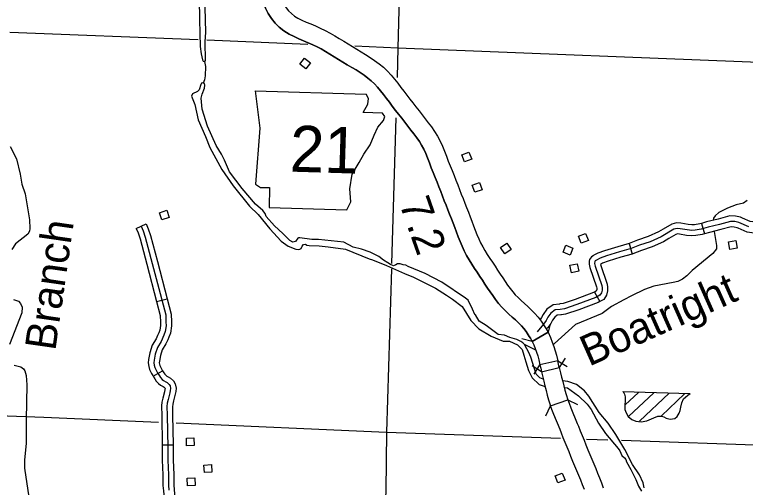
# Model space of a CAD drawing. Extents: x 653372 to 905732, y 627442 to 787275.
# Drawn here: x 848928 to 858942, y 644944 to 651420 of the extents above; entities that cross this region are included whole.
import ezdxf

# ---------------------------------------------------------------- set-up
doc = ezdxf.new("R2010")
doc.units = 0
for name, color, linetype in [('Level 10', 7, 'Continuous'), ('Level 21', 7, 'Continuous'), ('Level 35', 7, 'Continuous'), ('Level 37', 7, 'Continuous'), ('Level 45', 7, 'Continuous'), ('Level 48', 7, 'Continuous'), ('Level 5', 7, 'Continuous'), ('Level 56', 7, 'Continuous'), ('Level 57', 7, 'Continuous')]:
    doc.layers.add(name, color=color, linetype=linetype)

msp = doc.modelspace()

# ---------------------------------------------------------------- linework, layer by layer
at = {"layer": 'Level 10'}
for points in [[(852713, 652097), (852555, 652290), (852505, 652239), (852457, 652181), (852416, 652117), (852381, 652049), (852354, 651977), (852334, 651902), (852322, 651825), (852319, 651746), (852326, 651667), (852341, 651589), (852367, 651511), (852402, 651437), (852446, 651368), (852497, 651304), (852555, 651249), (852619, 651196), (852690, 651154), (852757, 651120), (852823, 651090), (852888, 651062), (852952, 651035)], [(852952, 651035), (852888, 651062), (852823, 651090), (852757, 651120), (852690, 651154), (852619, 651196), (852555, 651249), (852497, 651304), (852446, 651368), (852402, 651437), (852367, 651511), (852341, 651589), (852326, 651667), (852319, 651746), (852322, 651825), (852334, 651902), (852354, 651977), (852381, 652049), (852416, 652117), (852457, 652181), (852505, 652239), (852555, 652290), (852713, 652097)], [(852713, 652097), (852660, 652034), (852633, 651992), (852610, 651947), (852592, 651900), (852579, 651851), (852571, 651802), (852570, 651752), (852574, 651702), (852584, 651652), (852599, 651604), (852621, 651558), (852649, 651514), (852682, 651473), (852722, 651435), (852762, 651401), (852810, 651374), (852865, 651345), (852924, 651318), (852986, 651292), (853049, 651265)], [(852713, 652097), (852660, 652034), (852633, 651992), (852610, 651947), (852592, 651900), (852579, 651851), (852571, 651802), (852570, 651752), (852574, 651702), (852584, 651652), (852599, 651604), (852621, 651558), (852649, 651514), (852682, 651473), (852722, 651435), (852762, 651401), (852810, 651374), (852865, 651345), (852924, 651318), (852986, 651292), (853049, 651265)], [(853049, 651265), (853117, 651236), (853184, 651204), (853251, 651168), (853315, 651131), (853376, 651094), (853437, 651057), (853497, 651020), (853557, 650984), (853616, 650948), (853676, 650912), (853737, 650874), (853799, 650835), (853861, 650793), (853922, 650748), (853981, 650699), (854036, 650646), (854087, 650591), (854134, 650536), (854179, 650480), (854221, 650424), (854262, 650370), (854303, 650315), (854343, 650263), (854384, 650212), (854428, 650156), (854471, 650101), (854513, 650046), (854555, 649993), (854597, 649938), (854640, 649881), (854683, 649820), (854723, 649755), (854758, 649688), (854790, 649618), (854818, 649549), (854844, 649482), (854871, 649415), (854897, 649349), (854923, 649283), (854950, 649217), (854975, 649152), (855000, 649087), (855025, 649024), (855049, 648962), (855073, 648901), (855098, 648839), (855122, 648777), (855147, 648714), (855170, 648652), (855193, 648590), (855217, 648529), (855240, 648468), (855264, 648408), (855288, 648350), (855314, 648294), (855342, 648240), (855372, 648188), (855405, 648135), (855440, 648081), (855476, 648027), (855512, 647973), (855547, 647919), (855582, 647866), (855616, 647815), (855651, 647764), (855684, 647715), (855718, 647668), (855753, 647624), (855789, 647582), (855828, 647543), (855870, 647503), (855916, 647462), (855961, 647420), (856008, 647376), (856054, 647330), (856100, 647278), (856142, 647223), (856194, 647143), (856211, 647115), (856237, 647072)], [(853049, 651265), (853117, 651236), (853184, 651204), (853251, 651168), (853315, 651131), (853376, 651094), (853437, 651057), (853497, 651020), (853557, 650984), (853616, 650948), (853676, 650912), (853737, 650874), (853799, 650835), (853861, 650793), (853922, 650748), (853981, 650699), (854036, 650646), (854087, 650591), (854134, 650536), (854179, 650480), (854221, 650424), (854262, 650370), (854303, 650315), (854343, 650263), (854384, 650212), (854428, 650156), (854471, 650101), (854513, 650046), (854555, 649993), (854597, 649938), (854640, 649881), (854683, 649820), (854723, 649755), (854758, 649688), (854790, 649618), (854818, 649549), (854844, 649482), (854871, 649415), (854897, 649349), (854923, 649283), (854950, 649217), (854975, 649152), (855000, 649087), (855025, 649024), (855049, 648962), (855073, 648901), (855098, 648839), (855122, 648777), (855147, 648714), (855170, 648652), (855193, 648590), (855217, 648529), (855240, 648468), (855264, 648408), (855288, 648350), (855314, 648294), (855342, 648240), (855372, 648188), (855405, 648135), (855440, 648081), (855476, 648027), (855512, 647973), (855547, 647919), (855582, 647866), (855616, 647815), (855651, 647764), (855684, 647715), (855718, 647668), (855753, 647624), (855789, 647582), (855828, 647543), (855870, 647503), (855916, 647462), (855961, 647420), (856008, 647376), (856054, 647330), (856100, 647278), (856142, 647223), (856194, 647143), (856211, 647115), (856237, 647072)], [(852952, 651035), (853013, 651008), (853072, 650980), (853129, 650950), (853188, 650916), (853247, 650880), (853307, 650844), (853366, 650807), (853426, 650770), (853487, 650734), (853547, 650698), (853606, 650662), (853662, 650626), (853716, 650590), (853767, 650552), (853814, 650513), (853858, 650470), (853900, 650425), (853942, 650377), (853982, 650327), (854022, 650273), (854063, 650220), (854103, 650166), (854145, 650109), (854189, 650055), (854232, 650001), (854273, 649949), (854314, 649894), (854357, 649839), (854399, 649786), (854438, 649733), (854474, 649683), (854505, 649631), (854534, 649577), (854561, 649519), (854586, 649457), (854612, 649391), (854638, 649323), (854665, 649256), (854691, 649190), (854717, 649125), (854742, 649061), (854767, 648997), (854792, 648934), (854816, 648871), (854841, 648808), (854866, 648747), (854889, 648686), (854913, 648625), (854936, 648563), (854960, 648502), (854983, 648439), (855007, 648377), (855032, 648314), (855059, 648250), (855089, 648185), (855122, 648121), (855158, 648059), (855195, 648000), (855231, 647944), (855267, 647890), (855303, 647835), (855338, 647781), (855373, 647728), (855409, 647675), (855444, 647623), (855480, 647571), (855519, 647517), (855560, 647464), (855605, 647412), (855653, 647363), (855701, 647319), (855747, 647278), (855791, 647237), (855833, 647197), (855872, 647158), (855907, 647119), (855938, 647079), (855981, 647011), (855996, 646986), (856022, 646944), (856237, 647072)], [(856237, 647072), (856022, 646944), (855996, 646986), (855981, 647011), (855938, 647079), (855907, 647119), (855872, 647158), (855833, 647197), (855791, 647237), (855747, 647278), (855701, 647319), (855653, 647363), (855605, 647412), (855560, 647464), (855519, 647517), (855480, 647571), (855444, 647623), (855409, 647675), (855373, 647728), (855338, 647781), (855303, 647835), (855267, 647890), (855231, 647944), (855195, 648000), (855158, 648059), (855122, 648121), (855089, 648185), (855059, 648250), (855032, 648314), (855007, 648377), (854983, 648439), (854960, 648502), (854936, 648563), (854913, 648625), (854889, 648686), (854866, 648747), (854841, 648808), (854816, 648871), (854792, 648934), (854767, 648997), (854742, 649061), (854717, 649125), (854691, 649190), (854665, 649256), (854638, 649323), (854612, 649391), (854586, 649457), (854561, 649519), (854534, 649577), (854505, 649631), (854474, 649683), (854438, 649733), (854399, 649786), (854357, 649839), (854314, 649894), (854273, 649949), (854232, 650001), (854189, 650055), (854145, 650109), (854103, 650166), (854063, 650220), (854022, 650273), (853982, 650327), (853942, 650377), (853900, 650425), (853858, 650470), (853814, 650513), (853767, 650552), (853716, 650590), (853662, 650626), (853606, 650662), (853547, 650698), (853487, 650734), (853426, 650770), (853366, 650807), (853307, 650844), (853247, 650880), (853188, 650916), (853129, 650950), (853072, 650980), (853013, 651008), (852952, 651035)], [(856237, 647072), (856273, 646995), (856296, 646935), (856318, 646875), (856337, 646814), (856353, 646753), (856371, 646679)], [(856022, 646944), (856042, 646898), (856062, 646847), (856081, 646796), (856097, 646744), (856111, 646692), (856127, 646623)], [(856371, 646679), (856127, 646623), (856138, 646576), (856149, 646529)], [(856149, 646529), (856392, 646586), (856382, 646632), (856371, 646679)], [(856149, 646529), (856166, 646456), (856180, 646397), (856194, 646336), (856210, 646273), (856226, 646209), (856245, 646143), (856272, 646059), (856268, 646071)], [(856392, 646586), (856410, 646513), (856424, 646454), (856438, 646394), (856452, 646333), (856468, 646274), (856484, 646215), (856508, 646144)], [(856402, 645735), (856316, 645944), (856290, 646009), (856272, 646059), (856508, 646144)], [(856508, 646144), (856525, 646097), (856548, 646036), (856637, 645820)], [(856637, 645820), (856653, 645783), (856679, 645718), (856705, 645653), (856731, 645589), (856757, 645525), (856783, 645460), (856810, 645396), (856837, 645332), (856864, 645267), (856891, 645202), (856917, 645137), (856943, 645073), (856969, 645007), (856995, 644938)], [(856736, 644917), (856711, 644980), (856685, 645044), (856659, 645108), (856633, 645172), (856606, 645235), (856579, 645300), (856552, 645365), (856526, 645430), (856499, 645495), (856473, 645560), (856447, 645625), (856421, 645689), (856402, 645735)]]:
    msp.add_lwpolyline(points, dxfattribs=at)
at = {"layer": 'Level 21'}
for p, q in [((852225, 650376), (852286, 649867)), ((853779, 650271), (853746, 650330)), ((853768, 650195), (853779, 650271)), ((853706, 650078), (853768, 650195)), ((853968, 650070), (853706, 650078)), ((854000, 650027), (853968, 650070)), ((853982, 649968), (854000, 650027)), ((853903, 649878), (853982, 649968)), ((852286, 649867), (852229, 649098)), ((853857, 649769), (853903, 649878)), ((853802, 649635), (853857, 649769)), ((853714, 649511), (853802, 649635)), ((853651, 649394), (853714, 649511)), ((853553, 649236), (853651, 649394)), ((853522, 649034), (853553, 649236)), ((852229, 649098), (852296, 649054)), ((852296, 649054), (852422, 649050)), ((852422, 649050), (852414, 648780)), ((853534, 648856), (853522, 649034)), ((853480, 648748), (853534, 648856)), ((852414, 648780), (853480, 648748))]:
    msp.add_line(p, q, dxfattribs=at)
msp.add_lwpolyline([(852225, 650376), (853746, 650330)], dxfattribs=at)
at = {"layer": 'Level 35'}
for points in [[(851383, 652108), (851368, 652107), (851372, 652074), (851436, 651933), (851449, 651857), (851459, 651641), (851460, 651350), (851471, 650983), (851485, 650883), (851501, 650803), (851513, 650781), (851533, 650776), (851543, 650791), (851539, 651047), (851548, 651178), (851541, 651520), (851523, 651870), (851496, 651963), (851456, 652057), (851434, 652086), (851413, 652102), (851395, 652111), (851383, 652108)], [(851529, 650776), (851542, 650708), (851541, 650583), (851530, 650526), (851513, 650480)], [(851513, 650480), (851498, 650486), (851488, 650480), (851478, 650465), (851458, 650390), (851433, 650365), (851367, 650334), (851352, 650305), (851399, 650191), (851444, 649981), (851545, 649750), (851605, 649599), (851767, 649298), (851923, 649075), (852148, 648798), (852264, 648680), (852423, 648485), (852581, 648319), (852676, 648250), (852780, 648207), (852814, 648204), (852838, 648207), (852855, 648216), (852866, 648248), (852885, 648273), (852912, 648275), (852932, 648264), (852963, 648256), (853100, 648255), (853224, 648241), (853460, 648206), (853787, 648076), (853830, 648059)], [(854288, 647989), (854253, 647994), (854211, 648005), (854173, 648005), (854154, 647991), (854120, 647979), (854080, 647998), (854041, 648020), (853981, 648056), (853920, 648106), (853798, 648166), (853683, 648206), (853568, 648234), (853440, 648304), (853092, 648339), (853001, 648341), (852838, 648364), (852820, 648364), (852809, 648358), (852779, 648312), (852742, 648304), (852701, 648324), (852603, 648423), (852487, 648526), (852375, 648653), (852360, 648697), (852330, 648737), (852231, 648825), (852046, 649038), (851873, 649268), (851806, 649428), (851765, 649511), (851691, 649626), (851572, 649891), (851499, 650125), (851486, 650274), (851498, 650332), (851530, 650413), (851534, 650455), (851530, 650475), (851513, 650480)], [(848867, 649615), (848953, 649447), (849004, 649237), (849029, 649099), (849071, 648967), (849131, 648607), (849138, 648492), (849132, 648453), (849108, 648413), (848942, 648279), (848891, 648205)], [(858968, 648874), (858918, 648836), (858815, 648815), (858698, 648770), (858579, 648710), (858529, 648666), (858506, 648633), (858500, 648603)], [(858512, 648451), (858547, 648258), (858544, 648214), (858496, 648149), (858211, 647914), (858138, 647842), (858080, 647795), (858016, 647763), (857954, 647749), (857689, 647702), (857560, 647657), (857379, 647570), (857274, 647512), (857108, 647423), (856977, 647326), (856615, 647176), (856325, 646915), (856310, 646897)], [(853830, 648059), (854023, 647982), (854270, 647873), (854396, 647823), (854697, 647671), (854847, 647578), (854927, 647521), (855061, 647420), (855181, 647232)], [(855234, 647314), (855201, 647386), (855143, 647510), (855108, 647538), (854780, 647754), (854552, 647875), (854320, 647971), (854288, 647989)], [(848912, 647520), (848983, 647497), (849008, 647464), (849030, 647411), (849026, 647335), (848859, 646903)], [(856173, 646426), (856123, 646444), (856075, 646497), (856004, 646727), (855973, 646792), (855947, 646844), (855913, 646903), (855891, 646925), (855863, 646943), (855809, 646970), (855715, 646999), (855641, 647027), (855552, 647038), (855389, 647162), (855293, 647219), (855243, 647306), (855234, 647314)], [(855181, 647232), (855287, 647117), (855456, 647014), (855623, 646945), (855710, 646947), (855818, 646898), (855881, 646834), (855908, 646756), (855935, 646664), (855969, 646544), (856019, 646445), (856116, 646355), (856196, 646328)], [(856071, 646823), (855913, 646903)], [(848922, 646619), (849015, 646594), (849051, 646569), (849070, 646540), (849086, 646478), (849096, 646350), (849085, 645869), (849088, 645552), (849064, 645316), (849064, 645205), (849122, 644808), (849129, 644651), (849107, 644475), (849079, 644352), (848987, 644033), (848914, 643741)], [(857553, 644938), (857539, 645008), (857491, 645116), (857396, 645257), (857288, 645462), (857167, 645670), (857062, 645824), (856938, 645972), (856796, 646192), (856737, 646265), (856626, 646352), (856507, 646395), (856435, 646404)], [(856458, 646313), (856506, 646308), (856653, 646196), (856775, 646084), (856827, 646010), (856929, 645825), (857026, 645684), (857199, 645475), (857220, 645445), (857250, 645380), (857286, 645350), (857303, 645327), (857312, 645296), (857372, 645190), (857439, 645053), (857476, 644960), (857516, 644891)]]:
    msp.add_lwpolyline(points, dxfattribs=at)
at = {"layer": 'Level 37'}
for points in [[(856261, 647166), (856237, 647072)], [(856022, 646944), (855877, 646980)], [(856472, 646714), (856392, 646586)], [(856149, 646529), (856022, 646608)], [(856048, 646495), (856127, 646623)], [(856371, 646679), (856498, 646600)], [(856508, 646144), (856643, 646080)], [(856209, 645924), (856272, 646059)]]:
    msp.add_lwpolyline(points, dxfattribs=at)
at = {"layer": 'Level 45'}
for p, q in [((850593, 648492), (850729, 648555)), ((858340, 648561), (858380, 648416)), ((857349, 648285), (857391, 648141)), ((856872, 647620), (856946, 647489)), ((850874, 647489), (851019, 647527)), ((850827, 646466), (850956, 646542)), ((850950, 645526), (851100, 645529))]:
    msp.add_line(p, q, dxfattribs=at)
for points in [[(858902, 648632), (858874, 648644), (858806, 648660), (858730, 648662), (858570, 648620), (858411, 648581), (858340, 648561)], [(859399, 648538), (859184, 648574), (859046, 648581), (859008, 648587), (858902, 648632)], [(850661, 648523), (850690, 648460), (850719, 648372), (850999, 647308), (851002, 647210), (851004, 647159), (850992, 647078), (850973, 647030), (850935, 646944), (850884, 646858), (850853, 646770), (850838, 646685), (850835, 646651), (850839, 646616), (850848, 646587), (850870, 646540), (850886, 646514), (850911, 646472), (850928, 646448), (850952, 646421), (850970, 646407), (850998, 646391), (851019, 646380), (851045, 646355), (851058, 646335), (851065, 646300), (851061, 646271), (851054, 646238), (851032, 646146), (851020, 646098), (851016, 646053), (851018, 645932), (851026, 645487), (851026, 645317), (851036, 645118), (851035, 644975), (851041, 644904)], [(850729, 648555), (850760, 648488), (850791, 648394), (850885, 648038)], [(858988, 648514), (858851, 648572), (858796, 648585), (858739, 648587), (858588, 648547), (858430, 648508), (858334, 648481), (858255, 648468), (858208, 648464), (858145, 648471), (858049, 648488), (858007, 648492), (857961, 648480), (857787, 648376), (857635, 648310), (857490, 648260), (857375, 648215), (857216, 648169), (857037, 648115), (856952, 648082), (856903, 648057), (856892, 648051), (856885, 648046), (856877, 648037), (856875, 648009), (856884, 647976), (856974, 647711), (856979, 647679), (856979, 647646), (856970, 647609), (856948, 647577), (856892, 647545), (856633, 647449), (856461, 647391), (856403, 647382), (856336, 647374), (856276, 647332), (856236, 647275), (856212, 647230), (856177, 647181), (856088, 647077)], [(858340, 648561), (858317, 648554), (858245, 648542), (858209, 648539), (858156, 648545), (858059, 648563), (858000, 648568), (857932, 648549), (857817, 648482)], [(858843, 648494), (858828, 648501), (858787, 648510), (858747, 648512), (858607, 648475), (858449, 648435), (858380, 648416)], [(850593, 648492), (850620, 648432), (850648, 648351), (850740, 648000)], [(857817, 648482), (857753, 648443), (857608, 648380), (857464, 648330), (857350, 648286), (857349, 648285)], [(858380, 648416), (858350, 648408), (858264, 648394), (858207, 648388), (858134, 648396), (858039, 648414), (858013, 648416), (857991, 648410), (857894, 648353)], [(859374, 648390), (859168, 648425), (859031, 648432), (858967, 648441), (858843, 648494)], [(857894, 648353), (857821, 648310), (857663, 648240), (857516, 648189), (857399, 648143), (857391, 648141)], [(857349, 648285), (857195, 648241), (857013, 648186), (856921, 648151), (856867, 648123), (856855, 648116), (856835, 648104), (856804, 648066), (856802, 648041)], [(857391, 648141), (857237, 648097), (857061, 648044), (856983, 648014), (856955, 647999)], [(850885, 648038), (851019, 647527)], [(856802, 648041), (856799, 648003), (856812, 647954), (856901, 647693), (856904, 647674), (856904, 647655), (856900, 647640), (856896, 647634), (856872, 647620)], [(850740, 648000), (850874, 647489)], [(856955, 647999), (857047, 647730), (857054, 647685), (857054, 647637), (857040, 647578), (857000, 647520), (856946, 647489)], [(856872, 647620), (856860, 647614), (856608, 647519), (856443, 647465), (856399, 647457)], [(851019, 647527), (851074, 647318), (851076, 647213), (851079, 647155), (851065, 647058), (851042, 647001), (851026, 646964)], [(850874, 647489), (850924, 647297), (850927, 647207), (850928, 647163), (850919, 647098), (850904, 647059), (850888, 647025)], [(856399, 647457), (856393, 647456), (856309, 647446), (856222, 647386), (856172, 647314), (856149, 647270), (856128, 647242)], [(856946, 647489), (856924, 647477), (856658, 647378), (856479, 647318), (856423, 647309)], [(856423, 647309), (856414, 647308), (856364, 647302), (856330, 647278), (856300, 647235), (856276, 647190), (856236, 647135), (856214, 647110)], [(850888, 647025), (850868, 646979), (850815, 646890), (850781, 646789), (850764, 646696), (850759, 646650), (850766, 646600), (850778, 646560), (850804, 646504), (850822, 646475), (850827, 646466)], [(851026, 646964), (851001, 646910), (850952, 646827), (850926, 646751), (850912, 646675), (850910, 646652), (850913, 646632), (850918, 646614), (850936, 646575), (850950, 646552), (850956, 646542)], [(850956, 646542), (850974, 646512), (850986, 646495), (851003, 646476), (851012, 646469), (851033, 646457), (851064, 646442), (851103, 646403), (851130, 646364), (851141, 646302), (851135, 646258), (851127, 646221), (851105, 646128), (851094, 646086), (851091, 646049)], [(850827, 646466), (850848, 646431), (850869, 646400), (850901, 646366), (850928, 646344), (850962, 646325), (850975, 646319), (850987, 646307), (850987, 646307), (850989, 646299), (850987, 646283), (850981, 646254), (850959, 646164), (850946, 646111), (850941, 646062)], [(850941, 646062), (850941, 646056), (850944, 645931), (850950, 645526)], [(851091, 646051), (851093, 645934), (851100, 645529)], [(850950, 645526), (850951, 645486), (850951, 645315), (850961, 645116), (850961, 645000)], [(851100, 645529), (851101, 645488), (851101, 645319), (851111, 645119), (851111, 645000)], [(850961, 645000), (850960, 644972), (850967, 644897), (850981, 644736), (851052, 644400)], [(851111, 645000), (851110, 644978), (851116, 644910), (851130, 644758), (851200, 644428)]]:
    msp.add_lwpolyline(points, dxfattribs=at)
at = {"layer": 'Level 5'}
for points in [[(854275, 654608), (854181, 650967)], [(848863, 651181), (851444, 651078)], [(851563, 651073), (852946, 651017)], [(853591, 650991), (854181, 650967)], [(854181, 650967), (854169, 650557)], [(854181, 650967), (859471, 650757)], [(854152, 650005), (854093, 648009)], [(854091, 647936), (854025, 645701)], [(848702, 645928), (849328, 645908), (850899, 645839)], [(851142, 645828), (854025, 645701)], [(854025, 645701), (854013, 644901), (853991, 644381), (853974, 643425)], [(854025, 645701), (856408, 645618)], [(856763, 645606), (857059, 645595)], [(857243, 645589), (859332, 645516)]]:
    msp.add_lwpolyline(points, dxfattribs=at)
at = {"layer": 'Level 56'}
for points in [[(852837, 650742), (852901, 650824), (852983, 650761), (852920, 650678)], [(855094, 649403), (855056, 649500), (855153, 649538), (855191, 649441)], [(855235, 648987), (855200, 649085), (855299, 649120), (855333, 649022)], [(850947, 648608), (850915, 648707), (851014, 648740), (851047, 648641)], [(856692, 648288), (856654, 648385), (856751, 648423), (856790, 648326)], [(858728, 648203), (858710, 648306), (858812, 648324), (858831, 648222)], [(855647, 648143), (855588, 648229), (855674, 648288), (855733, 648202)], [(856443, 648165), (856481, 648262), (856578, 648223), (856540, 648127)], [(856558, 647884), (856535, 647986), (856637, 648008), (856660, 647907)], [(851285, 645515), (851281, 645619), (851385, 645624), (851390, 645520)], [(851528, 645146), (851520, 645249), (851624, 645258), (851632, 645154)], [(856373, 645006), (856335, 645103), (856433, 645140), (856470, 645043)], [(851296, 644966), (851292, 645070), (851396, 645074), (851400, 644970)]]:
    msp.add_lwpolyline(points, close=True, dxfattribs=at)
at = {"layer": 'Level 57'}
for p, q in [((857263, 646256), (858186, 646228)), ((857295, 646077), (857475, 646246)), ((857342, 645915), (857685, 646239)), ((857493, 645851), (857899, 646234)), ((857791, 645926), (858109, 646226))]:
    msp.add_line(p, q, dxfattribs=at)
msp.add_lwpolyline([(857263, 646256), (857275, 646241), (857287, 646219), (857294, 646185), (857293, 646136), (857292, 646071), (857291, 646013), (857306, 645964), (857336, 645913), (857385, 645876), (857442, 645852), (857512, 645843), (857593, 645856), (857686, 645895), (857744, 645918), (857792, 645920), (857825, 645910), (857857, 645892), (857911, 645878), (857973, 645887), (858007, 645914), (858036, 645959), (858050, 645998), (858058, 646045), (858071, 646104), (858092, 646157), (858119, 646181), (858153, 646206), (858186, 646228)], dxfattribs=at)

# ---------------------------------------------------------------- texts
at = {"layer": 'Level 21'}
msp.add_text('21', height=633.6, rotation=358.28, dxfattribs=at).set_placement((852693, 649270))
at = {"layer": 'Level 35'}
for s, rotation, p in [('Branch', 81.8033, (849485, 646806)), ('Boatright', 23.9654, (856798, 646596))]:
    msp.add_text(s, height=422.4, rotation=rotation, dxfattribs=at).set_placement(p)
at = {"layer": 'Level 48'}
msp.add_text('7.2', height=422.4, rotation=289.3577, dxfattribs=at).set_placement((854195, 648838))

doc.saveas('drawing.dxf')
